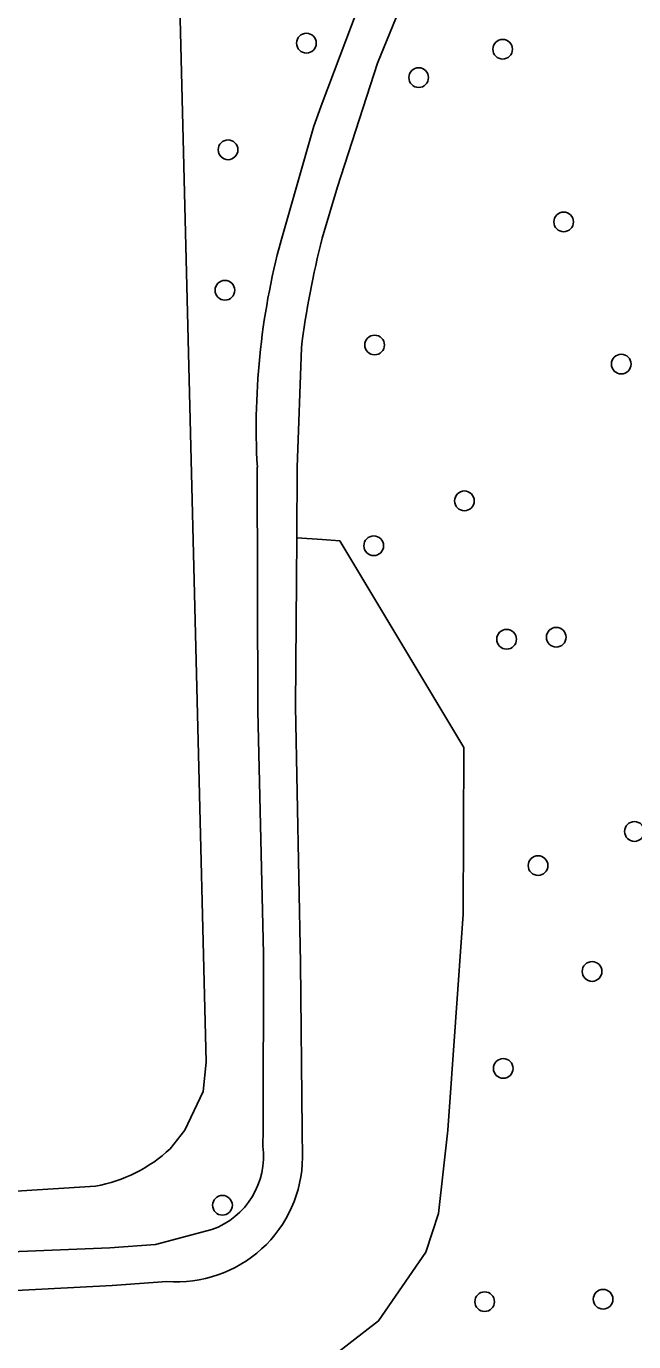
# Model space of a CAD drawing. Extents: x 160732 to 162105, y 387428 to 388479.
# Drawn here: x 160985.3 to 161015.5, y 387989.5 to 388054.8 of the extents above; entities that cross this region are included whole.
import ezdxf

# ---------------------------------------------------------------- set-up
doc = ezdxf.new("R2010")
doc.units = 0
for name, color, linetype in [('IMGEO_Boom', 7, 'Continuous'), ('IMGEO_Loofbos', 7, 'Continuous'), ('IMGEO_Meer_plas_ven_vijver', 7, 'Continuous'), ('IMGEO_Voetpad_gesloten', 7, 'Continuous')]:
    doc.layers.add(name, color=color, linetype=linetype)

msp = doc.modelspace()

# ---------------------------------------------------------------- linework, layer by layer
at = {"layer": 'IMGEO_Boom'}
for centre in [(160999.216, 388053.97), (161008.956, 388053.668), (161004.787, 388052.259), (160995.321, 388048.675), (161011.986, 388045.097), (160995.164, 388041.702), (161002.598, 388038.985), (161014.843, 388038.037), (161007.059, 388031.248), (161002.554, 388029.016), (161009.153, 388024.375), (161011.615, 388024.478), (161015.502, 388014.832), (161010.712, 388013.141), (161013.395, 388007.882), (161008.986, 388003.069), (160995.046, 387996.274), (161008.063, 387991.489), (161013.943, 387991.612)]:
    msp.add_circle(centre, 0.489, dxfattribs=at)
at = {"layer": 'IMGEO_Loofbos'}
msp.add_lwpolyline([(160998.735, 388029.418), (161000, 388029.323), (161000.871, 388029.257), (161007.021, 388019.002), (161006.99, 388010.72), (161006.235, 387999.998), (161005.778, 387995.861), (161005.138, 387993.942), (161002.794, 387990.53), (161000, 387988.374), (160998.902, 387987.814), (160997.751, 387987.372), (160996.56, 387987.053), (160995.593, 387986.889), (160983.24, 387986.241), (160978.217, 387986.277), (160973.225, 387986.838), (160970.234, 387987.432), (160967.129, 387988.286)], dxfattribs=at)
at = {"layer": 'IMGEO_Meer_plas_ven_vijver'}
for points in [[(160992.915, 388056.516), (160993.345, 388039.254), (160994.233, 388003.375), (160994.086, 388001.922), (160993.183, 388000), (160992.451, 387999.084)], [(160988.743, 387997.226), (160906.196, 387992.021)]]:
    msp.add_lwpolyline(points, dxfattribs=at)
msp.add_arc((160987.44, 388004.456), 7.347, 280.21936, 313.0096, dxfattribs=at)
at = {"layer": 'IMGEO_Voetpad_gesloten'}
for points in [[(161002.652, 388058.191), (161002.343, 388057.235), (161000, 388050.983), (160999.577, 388049.854), (160998.051, 388044.52)], [(161000, 388044.282), (161000.75, 388046.836), (161002.741, 388052.98), (161003.968, 388055.978), (161005.02, 388057.929)], [(160998.735, 388029.418), (160998.761, 388032.914), (160998.962, 388038.845)], [(160996.776, 388032.924), (160996.797, 388020.825), (160997.085, 388008.755), (160997.058, 388000), (160997.056, 387999.217)], [(160999.022, 387998.644), (160999.007, 388000), (160998.917, 388008.318), (160998.672, 388021.021), (160998.735, 388029.418)], [(160994.513, 387995.066), (160991.717, 387994.334), (160989.452, 387994.159), (160980.839, 387993.816), (160973.129, 387993.19)], [(160973.431, 387991.33), (160980.334, 387991.81), (160989.576, 387992.289), (160992.289, 387992.497)]]:
    msp.add_lwpolyline(points, dxfattribs=at)
for centre, radius, start, end in [((161032.153, 388034.902), 35.432, 164.25014, 183.20074), ((161040.911, 388033.654), 42.269, 165.43731, 172.94567), ((160993.201, 387998.724), 3.886, 289.72745, 7.28732), ((160992.786, 387998.713), 6.236, 265.42802, 359.36201)]:
    msp.add_arc(centre, radius, start, end, dxfattribs=at)

doc.saveas('drawing.dxf')
